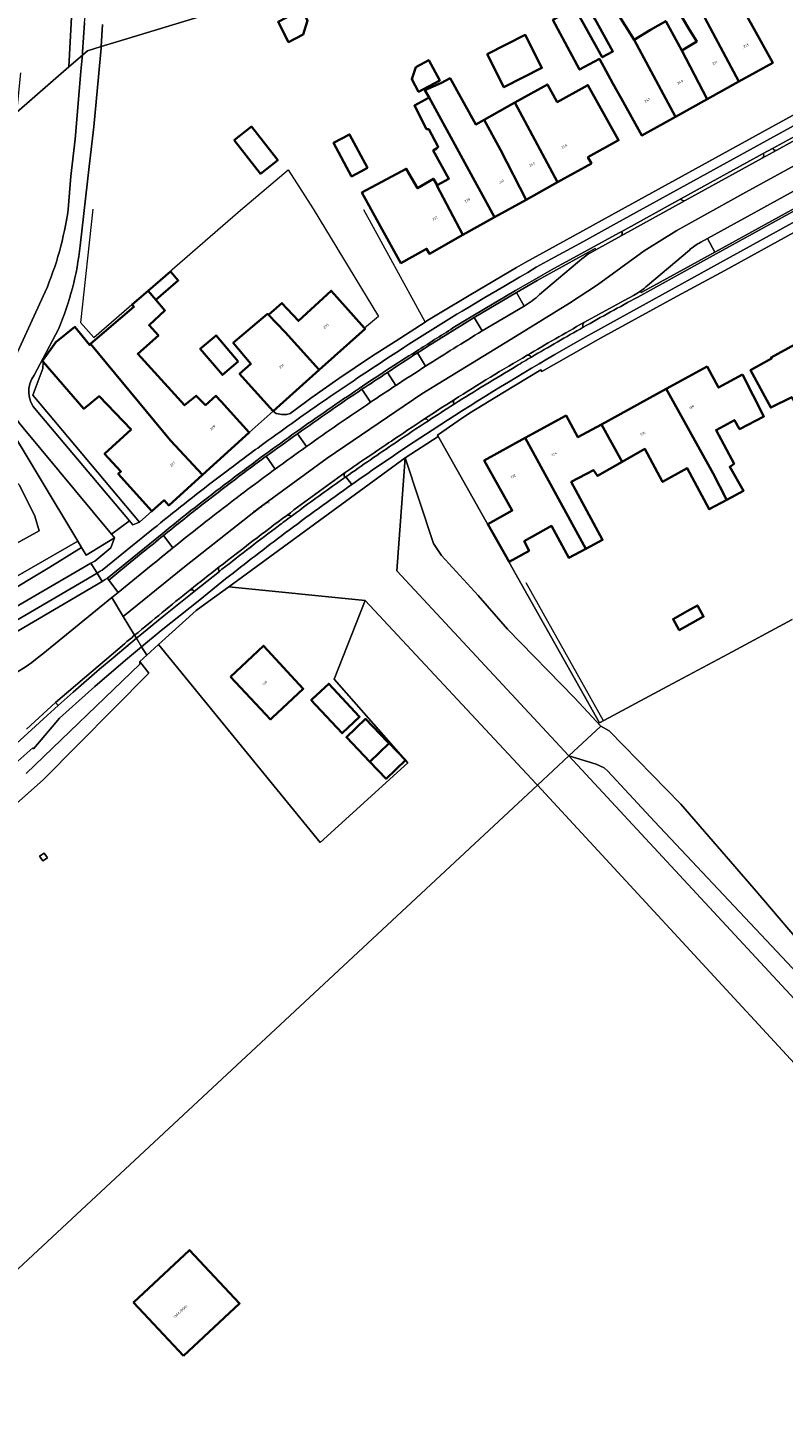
# Model space of a CAD drawing. Header units: metres. Extents: x 197700 to 204338, y 317132 to 325229.
# Tile 341 of 656: x 199346 to 199454, y 320078 to 320276. Entities that reach past the tile are written whole.
import ezdxf
from ezdxf.enums import TextEntityAlignment as Align

# ---------------------------------------------------------------- set-up
doc = ezdxf.new("R2010")
doc.units = ezdxf.units.M
for name, color, linetype, lineweight in [('B-WE-GR-BEPLANTING_CULTUUR_BOSPLANTSOEN-GV', 90, 'Continuous', 18), ('B-WE-GR-BEPLANTING_CULTUUR_HEESTERS-GV', 90, 'Continuous', 18), ('B-WE-GR-BOS_LOOF-GV', 40, 'Continuous', 13), ('B-WE-GR-GROENVOORZIENING-GV', 80, 'Continuous', 18), ('B-WE-IE-TERREINAFSCHEIDING_KUNSTMATIG_HEKWERK-G', 20, 'IE-TERREINAFSCHEIDING-KUNSTMATIG', 18), ('B-WE-KL-ET_HS_LANDELIJK HOOGSPANNINGSNET-GV', 10, 'Continuous', 18), ('B-WE-OG-BEBOUWING-GV', 7, 'Continuous', 35), ('B-WE-OG-BEBOUWING-T18', 10, 'Continuous', 18), ('B-WE-OG-BEBOUWING_SCHUUR-GV', 7, 'Continuous', 35), ('B-WE-OG-TERREIN_CULTUURSCHEIDING-GV', 7, 'Continuous', 18), ('B-WE-OG-TERREIN_ERF-GV', 7, 'Continuous', 18), ('B-WE-OG-TOPOGRAFIE-T18', 10, 'Continuous', 18), ('B-WE-VH-VERHARDING_ASFALT-GV', 252, 'Continuous', 18), ('B-WE-VH-VERHARDING_BETONSTRAATSTEEN-GV', 252, 'Continuous', 18), ('B-WE-VH-VERHARDING_GESLOTEN-GV', 252, 'Continuous', 18), ('B-WE-VH-VERHARDING_STRAATBAKSTEEN-GV', 252, 'Continuous', 18), ('B-WE-VH-VERHARDING_TEGEL-GV', 252, 'Continuous', 18)]:
    doc.layers.add(name, color=color, linetype=linetype, lineweight=lineweight)
doc.styles.add('NLCS-ISO-M200-T18', font='NLCS-ISO.ttf', dxfattribs={"height": 0.36})
doc.linetypes.add('IE-TERREINAFSCHEIDING-KUNSTMATIG', pattern='A,4,[82,NLCS.SHX,S=0.75,R=90,X=0,Y=0],4,-2', length=10)

msp = doc.modelspace()

# ---------------------------------------------------------------- linework, layer by layer
at = {"layer": 'B-WE-GR-BEPLANTING_CULTUUR_BOSPLANTSOEN-GV'}
msp.add_lwpolyline([(199317.845, 320198.517), (199311.195, 320192.478), (199308.484, 320189.767), (199309.184, 320187.635), (199319.13, 320189.721), (199330.553, 320194.443), (199348.009, 320204.074), (199347.416, 320206.151), (199345.206, 320210.603), (199339.615, 320216.576), (199319.816, 320200.307)], close=True, dxfattribs=at)
at = {"layer": 'B-WE-GR-BEPLANTING_CULTUUR_HEESTERS-GV'}
for points in [[(199397.823, 320226.698, 0.0006326), (199394.163, 320224.296)], [(199395.399, 320222.442, -0.0023646), (199399.018, 320224.839)]]:
    msp.add_lwpolyline(points, format="xyb", dxfattribs=at)
for points in [[(199399.018, 320224.839), (199397.823, 320226.698)], [(199394.163, 320224.296), (199395.399, 320222.442)]]:
    msp.add_lwpolyline(points, dxfattribs=at)
at = {"layer": 'B-WE-GR-BOS_LOOF-GV'}
msp.add_lwpolyline([(199305.455, 320061.861), (199419.284, 320167.722), (199419.096, 320167.926), (199394.622, 320194.14), (199390.196, 320182.879), (199400.735, 320170.936), (199388.223, 320159.555), (199365.112, 320187.825), (199363.411, 320186.285), (199362.428, 320185.395), (199362.72, 320185.03), (199363.697, 320183.746), (199348.582, 320168.493), (199340.437, 320161.277), (199333.514, 320155.73), (199322.207, 320149.837), (199315.446, 320146.994), (199309.783, 320141.037), (199281.884, 320114.314), (199265.132, 320099.826), (199251.288, 320084.303), (199246.927, 320063.249)], dxfattribs=at)
msp.add_lwpolyline([(199348.755, 320158.022), (199349.201, 320157.358), (199348.537, 320156.912), (199348.091, 320157.576)], close=True, dxfattribs=at)
at = {"layer": 'B-WE-GR-GROENVOORZIENING-GV'}
msp.add_lwpolyline([(199342.849, 320192.105), (199355.437, 320199.447), (199355.971, 320199.758), (199358.296, 320201.651), (199358.78, 320203.075), (199354.762, 320200.575), (199354.083, 320201.706), (199349.547, 320198.875), (199328.796, 320186.447)], dxfattribs=at)
at = {"layer": 'B-WE-IE-TERREINAFSCHEIDING_KUNSTMATIG_HEKWERK-G'}
for points in [[(199355.681, 320250.018), (199353.952, 320233.847), (199355.855, 320231.697), (199376.793, 320249.886), (199383.644, 320255.663), (199387.199, 320250.096), (199396.524, 320234.686), (199394.566, 320233.044)], [(199394.403, 320250.001), (199403.218, 320233.913)], [(199428.713, 320176.94), (199417.639, 320196.626)], [(199428.321, 320176.15), (199423.775, 320171.941)], [(199419.284, 320167.722), (199423.775, 320171.941)], [(199277.58, 320036.175), (199305.455, 320061.861), (199419.284, 320167.722)]]:
    msp.add_lwpolyline(points, dxfattribs=at)
at = {"layer": 'B-WE-KL-ET_HS_LANDELIJK HOOGSPANNINGSNET-GV'}
msp.add_lwpolyline([(199348.755, 320158.022), (199348.091, 320157.576), (199348.537, 320156.912), (199349.201, 320157.358)], close=True, dxfattribs=at)
at = {"layer": 'B-WE-OG-BEBOUWING-GV'}
for points in [[(199442.127, 320279.44), (199441.987, 320279.369), (199440.621, 320281.618), (199440.262, 320282.405), (199437.867, 320281.014), (199441.041, 320275.662), (199442.047, 320274.013), (199439.93, 320272.732), (199443.549, 320265.76), (199448.095, 320268.277)], [(199431.28, 320265.825), (199434.185, 320260.576), (199438.993, 320263.238), (199433.129, 320274.221), (199429.022, 320280.823), (199426.25, 320279.297), (199427.487, 320277.236), (199430.06, 320272.586), (199428.54, 320271.745), (199425.963, 320276.402), (199424.604, 320278.778), (199421.498, 320277.085), (199425.301, 320269.978), (199428.13, 320271.518), (199430.073, 320268.006)], [(199450.01, 320276.195), (199446.869, 320281.867), (199442.127, 320279.44), (199448.095, 320268.277), (199452.916, 320270.946)], [(199385.799, 320275.023), (199386.414, 320276.989), (199385.579, 320278.587), (199382.179, 320276.811), (199383.689, 320273.92)], [(199443.549, 320265.76), (199439.93, 320272.732), (199437.624, 320276.925), (199435.436, 320275.665), (199433.129, 320274.221), (199438.993, 320263.238)], [(199412.1, 320272.212), (199414.492, 320267.474), (199419.92, 320270.215), (199417.528, 320274.952)], [(199401.875, 320270.355), (199401.306, 320268.625), (199402.274, 320266.812), (199405.299, 320268.428), (199403.738, 320271.351)], [(199413.157, 320248.877), (199417.655, 320251.383), (199413.97, 320258.532), (199411.668, 320262.82), (199410.456, 320262.141), (199406.792, 320268.744), (199405.54, 320268.092), (199403.189, 320267.042), (199403.773, 320265.978)], [(199422.158, 320253.891), (199426.991, 320256.584), (199426.499, 320257.466), (199430.867, 320259.9), (199426.482, 320267.771), (199422.114, 320265.337), (199420.698, 320267.878), (199416.029, 320265.262)], [(199408.629, 320246.354), (199413.157, 320248.877), (199403.773, 320265.978), (199401.689, 320264.834), (199403.414, 320261.46), (199403.721, 320261.492), (199405.1, 320258.937), (199404.831, 320258.719), (199404.384, 320258.447), (199406.613, 320254.385), (199404.924, 320253.458), (199404.874, 320253.418)], [(199422.158, 320253.891), (199416.029, 320265.262), (199411.668, 320262.82), (199413.97, 320258.532), (199417.655, 320251.383)], [(199375.919, 320259.902), (199379.655, 320255.102), (199382.143, 320257.039), (199378.406, 320261.838)], [(199394.968, 320255.934), (199392.404, 320260.735), (199390.134, 320259.523), (199392.699, 320254.721), (199394.02, 320255.427)], [(199394.148, 320252.417), (199396.842, 320247.574), (199399.759, 320242.331), (199403.429, 320244.373), (199403.818, 320243.674), (199408.629, 320246.354), (199404.874, 320253.418), (199404.924, 320253.458), (199404.41, 320254.396), (199402.138, 320253.036), (199400.522, 320255.822)], [(199364.687, 320237.091), (199363.591, 320238.384), (199361.325, 320236.428), (199361.579, 320236.079), (199355.356, 320230.779), (199366.812, 320216.988), (199371.358, 320212.055), (199378.057, 320218.118), (199374.031, 320222.567), (199373.294, 320223.381), (199371.815, 320222.039), (199370.489, 320223.383), (199368.818, 320222.011), (199362.114, 320229.347), (199365.072, 320232.007), (199363.739, 320233.46), (199366.005, 320235.537)], [(199383.212, 320232.461), (199388.064, 320227.069), (199394.64, 320232.961), (199394.566, 320233.044), (199390.636, 320237.43), (199389.783, 320238.382), (199385.111, 320234.068), (199382.74, 320236.616), (199380.798, 320234.948)], [(199381.463, 320221.155), (199388.064, 320227.069), (199383.212, 320232.461), (199380.798, 320234.948), (199380.684, 320235.065), (199375.78, 320230.917), (199378.313, 320227.922), (199376.682, 320226.492), (199377.459, 320225.624)], [(199350.419, 320231.039), (199348.605, 320228.523), (199348.479, 320228.347), (199348.593, 320228.215), (199354.407, 320221.523), (199356.611, 320223.305), (199361.16, 320218.567), (199357.376, 320215.087), (199359.718, 320212.549), (199359.335, 320212.203), (199364.15, 320206.88), (199365.892, 320208.456), (199366.563, 320207.715), (199371.358, 320212.055), (199366.812, 320216.988), (199355.356, 320230.779), (199355.203, 320230.649), (199353.135, 320233.222)], [(199376.469, 320228.273), (199373.314, 320231.994), (199371.063, 320230.086), (199374.219, 320226.365)], [(199467.317, 320216.209), (199465.338, 320219.766), (199462.674, 320224.472), (199458.525, 320232.047), (199452.672, 320228.849), (199452.759, 320228.69), (199449.725, 320227.032), (199452.645, 320221.688), (199455.635, 320223.163), (199458.674, 320217.842), (199462.106, 320219.503), (199464.87, 320214.938)], [(199448.586, 320226.41), (199445.183, 320224.551), (199443.543, 320227.551), (199437.68, 320224.348), (199444.397, 320212.264), (199446.282, 320208.666), (199446.359, 320208.524), (199448.751, 320209.805), (199446.783, 320213.236), (199447.404, 320213.66), (199444.807, 320218.468), (199447.433, 320219.891), (199448.189, 320218.624), (199451.664, 320220.436)], [(199446.359, 320208.524), (199446.282, 320208.666), (199444.397, 320212.264), (199437.68, 320224.348), (199428.428, 320219.292), (199431.395, 320213.935), (199434.632, 320215.779), (199437.171, 320211.072), (199440.679, 320213.041), (199443.828, 320207.169)], [(199431.395, 320213.935), (199428.428, 320219.292), (199425.051, 320217.447), (199423.362, 320220.54), (199417.512, 320217.344), (199426.191, 320201.505), (199428.58, 320202.78), (199424.111, 320211.059), (199427.287, 320212.764), (199427.877, 320211.932)], [(199417.512, 320217.344), (199411.658, 320214.145), (199415.668, 320206.961), (199412.202, 320205.027), (199415.215, 320199.629), (199418.088, 320201.233), (199417.397, 320202.587), (199421.284, 320204.767), (199423.772, 320200.213), (199426.191, 320201.505)], [(199440.666, 320192.584), (199438.66, 320191.466), (199439.542, 320189.883), (199443.028, 320191.826), (199442.146, 320193.409)], [(199375.4, 320183.22), (199381.11, 320177.13), (199381.352, 320177.356), (199385.78, 320181.5), (199380.09, 320187.64)], [(199387.114, 320180.06), (199386.92, 320179.88), (199387.584, 320179.168), (199391.33, 320175.15), (199393.85, 320177.5), (199389.44, 320182.22)], [(199395.31, 320171.072), (199398.075, 320173.729), (199397.855, 320173.915), (199394.691, 320177.206), (199391.948, 320174.569)], [(199398.075, 320173.729), (199395.31, 320171.072), (199397.638, 320168.65), (199400.403, 320171.308)], [(199368.667, 320086.161), (199376.674, 320093.634), (199369.536, 320101.282), (199361.529, 320093.809)]]:
    msp.add_lwpolyline(points, close=True, dxfattribs=at)
at = {"layer": 'B-WE-OG-BEBOUWING_SCHUUR-GV'}
msp.add_lwpolyline([(199364.687, 320237.091), (199367.919, 320239.832), (199366.823, 320241.125), (199363.591, 320238.384)], close=True, dxfattribs=at)
at = {"layer": 'B-WE-OG-TERREIN_CULTUURSCHEIDING-GV'}
for points in [[(199345.357, 320269.523), (199344.77, 320263.84), (199352.279, 320270.381), (199352.826, 320281.043), (199354.249, 320299.648), (199363.694, 320339.83), (199352.285, 320351.11), (199340.269, 320362.722)], [(199352.183, 320249.992), (199352.559, 320254.772), (199353.182, 320260.047), (199353.587, 320265.152), (199353.99, 320269.757), (199354.185, 320271.68), (199354.211, 320272.064), (199352.279, 320270.381), (199344.77, 320263.84), (199343.34, 320250), (199342.796, 320244.73), (199342.387, 320241.128), (199340.485, 320224.369), (199341.016, 320223.483), (199342.307, 320224.976), (199343.455, 320226.479), (199343.811, 320227.062), (199343.85, 320227.195), (199343.893, 320227.328), (199348.904, 320238.22)], [(199328.587, 320188.282), (199353.548, 320202.598), (199342.656, 320220.751)], [(199328.796, 320186.447), (199349.547, 320198.875), (199354.083, 320201.706), (199353.548, 320202.598), (199328.587, 320188.282)], [(199334.695, 320178.217), (199338.765, 320180.372), (199343.38, 320182.971), (199346.164, 320184.668), (199346.954, 320185.249), (199347.758, 320185.855), (199348.563, 320186.474), (199358.405, 320194.533), (199358.62, 320194.709), (199359.306, 320195.266), (199357.98, 320197.044), (199357.792, 320197.296), (199357.473, 320197.109), (199357.019, 320196.842), (199330.553, 320181.303)], [(199255.89, 320142.097), (199255.82, 320140.693), (199258.31, 320140.644), (199263.195, 320140.712), (199285.75, 320141.874), (199290.888, 320142.297), (199296.01, 320142.989), (199304.087, 320144.524), (199315.446, 320146.994), (199322.207, 320149.837), (199333.514, 320155.73), (199340.437, 320161.277), (199348.582, 320168.493), (199363.697, 320183.746), (199362.72, 320185.03), (199362.428, 320185.395), (199362.413, 320185.031), (199346.154, 320169.405)], [(199340.831, 320170.095), (199349.165, 320177.695), (199350.737, 320179.104), (199350.35, 320179.522), (199346.234, 320175.745)]]:
    msp.add_lwpolyline(points, dxfattribs=at)
for points in [[(199363.694, 320339.83), (199354.249, 320299.648), (199352.826, 320281.043), (199352.279, 320270.381), (199354.211, 320272.064), (199354.24, 320272.486), (199354.527, 320276.675), (199355.67, 320287.294), (199356.884, 320297.199), (199358.937, 320307.314), (199361.706, 320320.101), (199364.163, 320332.122), (199365.528, 320338.017)], [(199344.592, 320220.388), (199342.763, 320220.773), (199342.656, 320220.751), (199353.548, 320202.598), (199354.083, 320201.706), (199354.762, 320200.575), (199358.78, 320203.075), (199358.708, 320203.197), (199358.366, 320203.609), (199345.738, 320218.815), (199345.12, 320219.569)], [(199317.845, 320198.517), (199319.816, 320200.307), (199339.615, 320216.576), (199345.206, 320210.603), (199347.416, 320206.151), (199348.009, 320204.074), (199330.553, 320194.443), (199319.13, 320189.721), (199309.184, 320187.635), (199308.484, 320189.767), (199311.195, 320192.478)]]:
    msp.add_lwpolyline(points, close=True, dxfattribs=at)
msp.add_lwpolyline([(199348.904, 320238.22, 0.0633404), (199352.183, 320249.992)], format="xyb", dxfattribs=at)
at = {"layer": 'B-WE-OG-TERREIN_ERF-GV'}
for points in [[(199458.694, 320324.122), (199453.651, 320321.357), (199448.544, 320318.559), (199443.647, 320315.877), (199438.848, 320313.248), (199433.632, 320310.391), (199427.959, 320307.285), (199422.399, 320304.24), (199416.395, 320300.951), (199410.564, 320297.757), (199405.283, 320294.862), (199400.055, 320291.994), (199394.986, 320289.211), (199389.473, 320286.183), (199377.176, 320279.421), (199359.12, 320273.93), (199356.902, 320273.274), (199356.893, 320273.107), (199356.49, 320268.954), (199355.835, 320261.797), (199355.152, 320256.116), (199353.881, 320244.817)], [(199429.022, 320280.823), (199433.129, 320274.221), (199435.436, 320275.665), (199437.624, 320276.925), (199439.93, 320272.732), (199442.047, 320274.013), (199441.041, 320275.662), (199437.867, 320281.014)], [(199357.069, 320276.424), (199356.902, 320273.274), (199359.12, 320273.93), (199377.176, 320279.421)], [(199450.01, 320276.195), (199452.916, 320270.946), (199448.095, 320268.277), (199443.549, 320265.76), (199438.993, 320263.238), (199434.185, 320260.576), (199431.28, 320265.825), (199430.073, 320268.006), (199428.13, 320271.518), (199425.301, 320269.978), (199421.498, 320277.085)], [(199425.963, 320276.402), (199428.54, 320271.745), (199430.06, 320272.586), (199427.487, 320277.236)], [(199405.131, 320235.082), (199409.773, 320237.864), (199416.296, 320241.705), (199417.616, 320242.445), (199424.379, 320246.196), (199429.915, 320249.243), (199478.193, 320275.758)], [(199473.311, 320256.27), (199446.053, 320241.292), (199439.263, 320237.597), (199428.271, 320231.622), (199419.907, 320226.843), (199419.768, 320227.088), (199414.309, 320223.777), (199409.57, 320220.885), (199407.952, 320219.809), (199404.976, 320217.762), (199428.132, 320176.629), (199437.213, 320181.491), (199446.485, 320186.449), (199455.72, 320191.39)], [(199347.599, 320221.295), (199360.933, 320205.502), (199361.435, 320204.908), (199362.395, 320205.323), (199347.111, 320223.48), (199348.557, 320227.285), (199348.593, 320228.215), (199348.479, 320228.347), (199348.605, 320228.523), (199350.419, 320231.039), (199353.135, 320233.222), (199355.203, 320230.649), (199355.356, 320230.779), (199361.579, 320236.079), (199361.325, 320236.428), (199363.591, 320238.384), (199364.687, 320237.091), (199366.005, 320235.537), (199363.739, 320233.46), (199365.072, 320232.007), (199362.114, 320229.347), (199368.818, 320222.011), (199370.489, 320223.383), (199371.815, 320222.039), (199373.294, 320223.381), (199374.031, 320222.567), (199378.057, 320218.118), (199381.463, 320221.155), (199381.935, 320220.858), (199382.735, 320220.709), (199383.436, 320220.71), (199383.936, 320220.86), (199384.636, 320221.361), (199386.885, 320223.015), (199390.883, 320225.821), (199395.532, 320228.979), (199398.931, 320231.134), (199403.218, 320233.913)], [(199350.781, 320232.916), (199347.303, 320226.319)], [(199455.635, 320223.163), (199452.645, 320221.688), (199449.725, 320227.032), (199452.759, 320228.69), (199452.672, 320228.849), (199458.525, 320232.047)], [(199455.72, 320191.39), (199446.485, 320186.449), (199437.213, 320181.491), (199428.132, 320176.629), (199404.976, 320217.762), (199405.067, 320217.542), (199400.354, 320214.518), (199404.423, 320202.257), (199405.575, 320200.556), (199410.786, 320194.855), (199414.996, 320190.003), (199424.564, 320180.201), (199428.321, 320176.15), (199429.523, 320175.5), (199439.793, 320164.997), (199450.265, 320152.893), (199458.783, 320142.889)], [(199423.775, 320171.941), (199419.284, 320167.722), (199503.673, 320076.343), (199506.169, 320071.942), (199505.719, 320067.027), (199502.984, 320063.164), (199500.108, 320060.458), (199504.171, 320056.139), (199509.06, 320060.695), (199518.396, 320060.271), (199530.047, 320048.144), (199550.009, 320067.322), (199544.153, 320073.417), (199543.203, 320072.504), (199537.699, 320067.216), (199532.49, 320062.311)], [(199525.405, 320062.542), (199484.447, 320106.471), (199469.918, 320122.226), (199457.843, 320135.18), (199423.775, 320171.941)], [(199459.541, 320137.534), (199435.994, 320162.541), (199429.331, 320169.743), (199428.83, 320170.193), (199427.678, 320170.743), (199423.775, 320171.941), (199457.843, 320135.18)], [(199503.673, 320076.343), (199419.284, 320167.722), (199305.455, 320061.861)]]:
    msp.add_lwpolyline(points, dxfattribs=at)
for points in [[(199385.579, 320278.587), (199386.414, 320276.989), (199385.799, 320275.023), (199383.689, 320273.92), (199382.179, 320276.811)], [(199412.1, 320272.212), (199417.528, 320274.952), (199419.92, 320270.215), (199414.492, 320267.474)], [(199405.299, 320268.428), (199402.274, 320266.812), (199401.306, 320268.625), (199401.875, 320270.355), (199403.738, 320271.351)], [(199413.157, 320248.877), (199408.629, 320246.354), (199403.818, 320243.674), (199403.429, 320244.373), (199399.759, 320242.331), (199396.842, 320247.574), (199394.148, 320252.417), (199400.522, 320255.822), (199402.138, 320253.036), (199404.41, 320254.396), (199404.924, 320253.458), (199406.613, 320254.385), (199404.384, 320258.447), (199404.831, 320258.719), (199405.1, 320258.937), (199403.721, 320261.492), (199403.414, 320261.46), (199401.689, 320264.834), (199403.773, 320265.978), (199403.189, 320267.042), (199405.54, 320268.092), (199406.792, 320268.744), (199410.456, 320262.141), (199411.668, 320262.82), (199416.029, 320265.262), (199420.698, 320267.878), (199422.114, 320265.337), (199426.482, 320267.771), (199430.867, 320259.9), (199426.499, 320257.466), (199426.991, 320256.584), (199422.158, 320253.891), (199417.655, 320251.383)], [(199375.919, 320259.902), (199378.406, 320261.838), (199382.143, 320257.039), (199379.655, 320255.102)], [(199394.968, 320255.934), (199394.02, 320255.427), (199392.699, 320254.721), (199390.134, 320259.523), (199392.404, 320260.735)], [(199381.463, 320221.155), (199377.459, 320225.624), (199376.682, 320226.492), (199378.313, 320227.922), (199375.78, 320230.917), (199380.684, 320235.065), (199380.798, 320234.948), (199382.74, 320236.616), (199385.111, 320234.068), (199389.783, 320238.382), (199390.636, 320237.43), (199394.566, 320233.044), (199394.64, 320232.961), (199388.064, 320227.069)], [(199376.469, 320228.273), (199374.219, 320226.365), (199371.063, 320230.086), (199373.314, 320231.994)], [(199362.395, 320205.323), (199364.15, 320206.88), (199359.335, 320212.203), (199359.718, 320212.549), (199357.376, 320215.087), (199361.16, 320218.567), (199356.611, 320223.305), (199354.407, 320221.523), (199348.593, 320228.215), (199348.557, 320227.285), (199347.111, 320223.48)], [(199437.68, 320224.348), (199443.543, 320227.551), (199445.183, 320224.551), (199448.586, 320226.41), (199451.664, 320220.436), (199448.189, 320218.624), (199447.433, 320219.891), (199444.807, 320218.468), (199447.404, 320213.66), (199446.783, 320213.236), (199448.751, 320209.805), (199446.359, 320208.524), (199443.828, 320207.169), (199440.679, 320213.041), (199437.171, 320211.072), (199434.632, 320215.779), (199431.395, 320213.935), (199427.877, 320211.932), (199427.287, 320212.764), (199424.111, 320211.059), (199428.58, 320202.78), (199426.191, 320201.505), (199423.772, 320200.213), (199421.284, 320204.767), (199417.397, 320202.587), (199418.088, 320201.233), (199415.215, 320199.629), (199412.202, 320205.027), (199415.668, 320206.961), (199411.658, 320214.145), (199417.512, 320217.344), (199423.362, 320220.54), (199425.051, 320217.447), (199428.428, 320219.292)], [(199419.284, 320167.722), (199423.775, 320171.941), (199399.175, 320198.349), (199400.354, 320214.518), (199375.137, 320196.083), (199394.622, 320194.14), (199419.096, 320167.926)], [(199428.321, 320176.15), (199424.564, 320180.201), (199414.996, 320190.003), (199410.786, 320194.855), (199405.575, 320200.556), (199404.423, 320202.257), (199400.354, 320214.518), (199399.175, 320198.349), (199423.775, 320171.941)], [(199372.219, 320193.956), (199370.488, 320192.694), (199365.112, 320187.825), (199388.223, 320159.555), (199400.735, 320170.936), (199390.196, 320182.879), (199394.622, 320194.14), (199375.137, 320196.083)], [(199442.146, 320193.409), (199443.028, 320191.826), (199439.542, 320189.883), (199438.66, 320191.466), (199440.666, 320192.584)], [(199381.352, 320177.356), (199381.11, 320177.13), (199375.4, 320183.22), (199380.09, 320187.64), (199385.78, 320181.5)], [(199386.92, 320179.88), (199387.114, 320180.06), (199389.44, 320182.22), (199393.85, 320177.5), (199391.33, 320175.15), (199387.584, 320179.168)], [(199391.948, 320174.569), (199394.691, 320177.206), (199397.855, 320173.915), (199398.075, 320173.729), (199400.403, 320171.308), (199397.638, 320168.65), (199395.31, 320171.072)], [(199459.941, 320137.584), (199460.191, 320137.886), (199460.24, 320138.286), (199459.035, 320142.39), (199458.783, 320142.889), (199450.265, 320152.893), (199439.793, 320164.997), (199429.523, 320175.5), (199428.321, 320176.15), (199423.775, 320171.941), (199427.678, 320170.743), (199428.83, 320170.193), (199429.331, 320169.743), (199435.994, 320162.541), (199459.541, 320137.534)], [(199369.536, 320101.282), (199376.674, 320093.634), (199368.667, 320086.161), (199361.529, 320093.809)]]:
    msp.add_lwpolyline(points, close=True, dxfattribs=at)
for points in [[(199353.881, 320244.817, -0.0751224), (199350.781, 320232.916)], [(199403.218, 320233.913, -0.0018396), (199405.131, 320235.082)], [(199347.303, 320226.319, 0.3634603), (199347.599, 320221.295)]]:
    msp.add_lwpolyline(points, format="xyb", dxfattribs=at)
at = {"layer": 'B-WE-VH-VERHARDING_ASFALT-GV'}
for points in [[(199354.527, 320276.675), (199354.24, 320272.486), (199354.211, 320272.064), (199354.93, 320272.69), (199356.902, 320273.274), (199357.069, 320276.424)], [(199364.064, 320199.129), (199359.306, 320195.266), (199358.62, 320194.709), (199358.405, 320194.533), (199360.038, 320191.844), (199368.792, 320198.913), (199379.627, 320207.453), (199389.225, 320214.441), (199402.767, 320223.662), (199415.512, 320231.467), (199423.865, 320236.617), (199427.88, 320239.216), (199434.551, 320244.071), (199439.186, 320246.99), (199449.081, 320252.487), (199481.271, 320270.102), (199479.752, 320272.894), (199474.252, 320269.871), (199472.147, 320268.714), (199466.782, 320265.766), (199458.003, 320260.941), (199453.506, 320258.47)], [(199480.856, 320266.007), (199483.053, 320266.826), (199481.271, 320270.102), (199449.081, 320252.487), (199439.186, 320246.99), (199434.551, 320244.071), (199427.88, 320239.216), (199423.865, 320236.617), (199415.512, 320231.467), (199402.767, 320223.662), (199389.225, 320214.441), (199379.627, 320207.453), (199368.792, 320198.913), (199360.038, 320191.844), (199361.671, 320189.155)], [(199443.607, 320245.847), (199459.269, 320254.453), (199459.338, 320254.491), (199469.698, 320260.181), (199479.149, 320265.372)], [(199453.506, 320258.47), (199451.394, 320257.309), (199440.42, 320251.278), (199431.238, 320246.232), (199427.637, 320244.253)], [(199442.616, 320245.315), (199443.607, 320245.847)], [(199435.023, 320239.145), (199440.998, 320244.186)], [(199425.006, 320242.402), (199419.588, 320237.836)], [(199425.897, 320233.826), (199425.915, 320233.836), (199431.677, 320236.993), (199432.991, 320237.711)], [(199417.389, 320236.193), (199411.36, 320232.633)], [(199361.671, 320189.155), (199360.038, 320191.844), (199358.405, 320194.533), (199348.563, 320186.474), (199347.758, 320185.855), (199346.954, 320185.249), (199346.164, 320184.668), (199343.38, 320182.971), (199338.765, 320180.372), (199334.695, 320178.217)], [(199346.234, 320175.745), (199350.35, 320179.522), (199350.363, 320179.534), (199356.404, 320184.683), (199360.209, 320187.936)]]:
    msp.add_lwpolyline(points, dxfattribs=at)
for points in [[(199440.998, 320244.186, -0.0637748), (199442.616, 320245.315)], [(199427.637, 320244.253, 0.0622187), (199425.006, 320242.402)], [(199433.999, 320238.333, 0.0310936), (199435.023, 320239.145)], [(199419.588, 320237.836, -0.0539872), (199417.389, 320236.193)], [(199432.991, 320237.711, 0.028098), (199433.999, 320238.333)], [(199417.803, 320229.154, -0.004834), (199425.897, 320233.826)], [(199411.36, 320232.633, 0.0053468), (199403.286, 320227.599)], [(199407.363, 320222.811, -0.0098413), (199417.803, 320229.154)], [(199403.286, 320227.599, 0.0027403), (199399.018, 320224.839)], [(199399.018, 320224.839, 0.0023646), (199395.399, 320222.442)], [(199395.399, 320222.442, 0.0057294), (199386.236, 320216.11)], [(199403.112, 320220.063, -0.0040488), (199407.363, 320222.811)], [(199398.405, 320216.902, -0.0045497), (199403.112, 320220.063)], [(199386.236, 320216.11, 0.0033241), (199381.785, 320212.9)], [(199391.802, 320212.396, -0.0070046), (199398.405, 320216.902)], [(199379.835, 320211.466, 0.0064689), (199371.867, 320205.393)], [(199381.785, 320212.9, 0.0015075), (199379.835, 320211.466)], [(199383.425, 320206.278, -0.0090857), (199391.802, 320212.396)], [(199371.867, 320205.393, 0.0037835), (199367.149, 320201.643)], [(199373.775, 320198.914, -0.0058353), (199383.425, 320206.278)], [(199367.149, 320201.643, 0.0025974), (199364.064, 320199.129)], [(199369.581, 320195.601, -0.0024812), (199373.775, 320198.914)], [(199361.671, 320189.155, -0.0049243), (199369.581, 320195.601)], [(199360.209, 320187.936, -0.0012105), (199361.671, 320189.155)]]:
    msp.add_lwpolyline(points, format="xyb", dxfattribs=at)
at = {"layer": 'B-WE-VH-VERHARDING_BETONSTRAATSTEEN-GV'}
for points in [[(199452.897, 320258.722), (199451.559, 320257.987)], [(199451.394, 320257.309), (199453.506, 320258.47)], [(199431.238, 320246.232), (199440.42, 320251.278)], [(199439.776, 320251.513), (199431.354, 320246.869)], [(199433.999, 320238.333), (199434.12, 320238.109), (199435.338, 320238.779), (199444.647, 320243.901), (199443.607, 320245.847), (199442.616, 320245.315)], [(199427.637, 320244.253), (199427.538, 320244.42), (199419.212, 320239.845), (199416.284, 320238.122), (199416.272, 320238.115), (199417.389, 320236.193)], [(199440.998, 320244.186), (199435.023, 320239.145)], [(199419.588, 320237.836), (199425.006, 320242.402)], [(199411.36, 320232.633), (199410.236, 320234.555), (199410.224, 320234.548), (199406.093, 320232.002)], [(199425.915, 320233.836), (199425.897, 320233.826)], [(199402.115, 320229.501), (199403.286, 320227.599)], [(199386.236, 320216.11), (199384.962, 320217.935)], [(199380.49, 320214.732), (199381.785, 320212.9)], [(199367.149, 320201.643), (199365.786, 320203.393)], [(199362.92, 320201.069), (199359.687, 320198.448), (199357.98, 320197.044), (199359.306, 320195.266), (199364.064, 320199.129)], [(199370.206, 320195.397), (199373.789, 320198.276)]]:
    msp.add_lwpolyline(points, dxfattribs=at)
for points in [[(199453.506, 320258.47, -0.3736052), (199452.897, 320258.722)], [(199451.559, 320257.987, -0.418471), (199451.394, 320257.309)], [(199440.42, 320251.278, -0.3827471), (199439.776, 320251.513)], [(199431.354, 320246.869, -0.3522631), (199431.238, 320246.232)], [(199442.616, 320245.315, 0.0637748), (199440.998, 320244.186)], [(199425.006, 320242.402, -0.0622187), (199427.637, 320244.253)], [(199435.023, 320239.145, -0.0310936), (199433.999, 320238.333)], [(199417.389, 320236.193, 0.0539872), (199419.588, 320237.836)], [(199425.897, 320233.826, 0.004834), (199417.803, 320229.154)], [(199418.405, 320228.899, -0.0041072), (199425.836, 320233.177)], [(199425.836, 320233.177, -0.3889686), (199425.915, 320233.836)], [(199406.093, 320232.002, 0.0042883), (199402.115, 320229.501)], [(199403.286, 320227.599, -0.0053468), (199411.36, 320232.633)], [(199417.803, 320229.154, -0.3939039), (199418.405, 320228.899)], [(199407.363, 320222.811, 0.0040488), (199403.112, 320220.063)], [(199403.677, 320219.81, -0.0034034), (199407.372, 320222.192)], [(199407.372, 320222.192, -0.3634405), (199407.363, 320222.811)], [(199403.112, 320220.063, -0.354791), (199403.677, 320219.81)], [(199384.962, 320217.935, 0.0024726), (199380.49, 320214.732)], [(199381.785, 320212.9, -0.0033241), (199386.236, 320216.11)], [(199391.802, 320212.396, 0.0090857), (199383.425, 320206.278)], [(199390.388, 320210.741, -0.0009207), (199391.755, 320211.705)], [(199391.755, 320211.705, -0.4041685), (199391.802, 320212.396)], [(199384.049, 320206.127, -0.0051763), (199390.388, 320210.741)], [(199383.425, 320206.278, -0.3657447), (199384.049, 320206.127)], [(199365.786, 320203.393, 0.0015248), (199362.92, 320201.069)], [(199364.064, 320199.129, -0.0025974), (199367.149, 320201.643)], [(199373.775, 320198.914, 0.0024812), (199369.581, 320195.601)], [(199373.789, 320198.276, -0.3732233), (199373.775, 320198.914)], [(199369.581, 320195.601, -0.4189563), (199370.206, 320195.397)]]:
    msp.add_lwpolyline(points, format="xyb", dxfattribs=at)
at = {"layer": 'B-WE-VH-VERHARDING_GESLOTEN-GV'}
for points in [[(199356.902, 320273.274), (199354.93, 320272.69), (199354.211, 320272.064), (199354.185, 320271.68), (199353.99, 320269.757), (199353.587, 320265.152), (199353.182, 320260.047), (199352.559, 320254.772), (199352.183, 320249.992)], [(199353.881, 320244.817), (199355.152, 320256.116), (199355.835, 320261.797), (199356.49, 320268.954), (199356.893, 320273.107), (199356.902, 320273.274)], [(199348.904, 320238.22), (199343.893, 320227.328), (199343.85, 320227.195), (199343.811, 320227.062)], [(199347.303, 320226.319), (199350.781, 320232.916)], [(199344.592, 320220.388), (199345.12, 320219.569), (199345.738, 320218.815), (199358.366, 320203.609), (199360.933, 320205.502), (199347.599, 320221.295)]]:
    msp.add_lwpolyline(points, dxfattribs=at)
for points in [[(199352.183, 320249.992, -0.0633404), (199348.904, 320238.22)], [(199350.781, 320232.916, 0.0751224), (199353.881, 320244.817)], [(199347.599, 320221.295, -0.3634603), (199347.303, 320226.319)]]:
    msp.add_lwpolyline(points, format="xyb", dxfattribs=at)
at = {"layer": 'B-WE-VH-VERHARDING_STRAATBAKSTEEN-GV'}
for points in [[(199444.731, 320243.947), (199458.94, 320251.749), (199460.42, 320252.571), (199459.338, 320254.491), (199459.269, 320254.453), (199443.607, 320245.847), (199444.647, 320243.901)], [(199410.236, 320234.555), (199411.36, 320232.633), (199417.389, 320236.193), (199416.272, 320238.115)]]:
    msp.add_lwpolyline(points, close=True, dxfattribs=at)
for points in [[(199402.115, 320229.501, 0.0046966), (199397.823, 320226.698)], [(199399.018, 320224.839, -0.0027403), (199403.286, 320227.599)], [(199394.163, 320224.296, 0.0045546), (199389.534, 320221.146)], [(199389.534, 320221.146, 0.0035812), (199384.966, 320217.938)], [(199386.236, 320216.11, -0.0057294), (199395.399, 320222.442)], [(199380.49, 320214.732, 0.0053044), (199375.356, 320210.893)], [(199371.867, 320205.393, -0.0064689), (199379.835, 320211.466)], [(199379.835, 320211.466, -0.0015075), (199381.785, 320212.9)], [(199375.356, 320210.893, 0.0030377), (199370.711, 320207.319)], [(199370.711, 320207.319, 0.0041151), (199365.786, 320203.393)], [(199367.149, 320201.643, -0.0037835), (199371.867, 320205.393)]]:
    msp.add_lwpolyline(points, format="xyb", dxfattribs=at)
for points in [[(199403.286, 320227.599), (199402.115, 320229.501)], [(199397.823, 320226.698), (199399.018, 320224.839)], [(199395.399, 320222.442), (199394.163, 320224.296)], [(199384.966, 320217.938), (199384.962, 320217.935), (199386.236, 320216.11)], [(199381.785, 320212.9), (199380.49, 320214.732)], [(199365.786, 320203.393), (199367.149, 320201.643)]]:
    msp.add_lwpolyline(points, dxfattribs=at)
at = {"layer": 'B-WE-VH-VERHARDING_TEGEL-GV'}
for points in [[(199409.298, 320235.951), (199411.75, 320237.403), (199414.454, 320238.996), (199416.691, 320240.31), (199417.895, 320241.012), (199419.111, 320241.734), (199420.162, 320242.323), (199421.209, 320242.892), (199425.872, 320245.428), (199430.578, 320248.048), (199478.842, 320274.566), (199478.193, 320275.758), (199429.915, 320249.243), (199424.379, 320246.196), (199417.616, 320242.445), (199416.296, 320241.705), (199409.773, 320237.864), (199405.131, 320235.082)], [(199478.842, 320274.566), (199430.578, 320248.048), (199425.872, 320245.428), (199421.209, 320242.892), (199420.162, 320242.323), (199419.111, 320241.734), (199417.895, 320241.012), (199416.691, 320240.31), (199414.454, 320238.996), (199411.75, 320237.403), (199409.298, 320235.951)], [(199433.627, 320237.488), (199444.83, 320243.647), (199460.434, 320252.226), (199472.053, 320258.658), (199483.305, 320264.888), (199483.927, 320265.223), (199483.792, 320265.468), (199483.364, 320265.232), (199480.691, 320263.756), (199470.882, 320258.381), (199470.732, 320258.298), (199460.42, 320252.571), (199458.94, 320251.749), (199444.731, 320243.947), (199444.647, 320243.901), (199435.338, 320238.779), (199434.12, 320238.109)], [(199407.196, 320233.069), (199410.035, 320234.802), (199416.121, 320238.4), (199418.799, 320239.955), (199421.632, 320241.551), (199423.363, 320242.506), (199426.935, 320244.457), (199430.938, 320246.637), (199431.354, 320246.869), (199439.776, 320251.513), (199451.559, 320257.987), (199452.897, 320258.722), (199458.115, 320261.589)], [(199458.115, 320261.589), (199452.897, 320258.722)], [(199453.506, 320258.47), (199458.003, 320260.941)], [(199445.452, 320242.417), (199471.651, 320256.847), (199472.702, 320257.426), (199472.053, 320258.658), (199460.434, 320252.226), (199444.83, 320243.647), (199433.627, 320237.488)], [(199372.219, 320193.956), (199375.137, 320196.083), (199400.354, 320214.518), (199405.067, 320217.542), (199404.976, 320217.762), (199407.952, 320219.809), (199409.57, 320220.885), (199414.309, 320223.777), (199419.768, 320227.088), (199419.907, 320226.843), (199428.271, 320231.622), (199439.263, 320237.597), (199446.053, 320241.292), (199473.311, 320256.27), (199472.702, 320257.426), (199471.651, 320256.847), (199445.452, 320242.417), (199426.952, 320232.214), (199425.355, 320231.325), (199421.751, 320229.25)], [(199451.559, 320257.987), (199439.776, 320251.513)], [(199440.42, 320251.278), (199451.394, 320257.309)], [(199431.354, 320246.869), (199430.938, 320246.637), (199426.935, 320244.457), (199423.363, 320242.506), (199421.632, 320241.551), (199418.799, 320239.955), (199416.121, 320238.4), (199410.035, 320234.802), (199407.196, 320233.069)], [(199406.093, 320232.002), (199410.224, 320234.548), (199410.236, 320234.555), (199416.272, 320238.115), (199416.284, 320238.122), (199419.212, 320239.845), (199427.538, 320244.42), (199427.637, 320244.253), (199431.238, 320246.232)], [(199421.751, 320229.25), (199425.355, 320231.325), (199426.952, 320232.214), (199445.452, 320242.417)], [(199432.991, 320237.711), (199431.677, 320236.993), (199425.915, 320233.836)], [(199434.12, 320238.109), (199433.999, 320238.333)], [(199403.218, 320233.913), (199398.931, 320231.134), (199395.532, 320228.979), (199390.883, 320225.821), (199386.885, 320223.015), (199384.636, 320221.361), (199383.936, 320220.86), (199383.436, 320220.71), (199382.735, 320220.709), (199381.935, 320220.858), (199381.463, 320221.155), (199378.057, 320218.118)], [(199378.057, 320218.118), (199371.358, 320212.055), (199366.563, 320207.715), (199365.892, 320208.456), (199364.15, 320206.88), (199362.395, 320205.323), (199361.435, 320204.908), (199360.933, 320205.502), (199358.366, 320203.609), (199358.708, 320203.197), (199358.78, 320203.075), (199358.296, 320201.651), (199355.971, 320199.758), (199355.437, 320199.447), (199356.297, 320198.021), (199356.752, 320198.287), (199357.045, 320198.458), (199361.353, 320201.972)], [(199384.962, 320217.935), (199384.966, 320217.938)], [(199404.233, 320218.482), (199400.705, 320216.158)], [(199400.705, 320216.158), (199404.233, 320218.482)], [(199391.755, 320211.705), (199391.868, 320211.785)], [(199392.739, 320210.701), (199391.868, 320211.785), (199391.755, 320211.705)], [(199391.868, 320211.785), (199392.739, 320210.701)], [(199361.353, 320201.972), (199357.045, 320198.458), (199356.752, 320198.287), (199356.297, 320198.021), (199357.019, 320196.842), (199357.473, 320197.109), (199357.792, 320197.296), (199365.612, 320203.65)], [(199365.612, 320203.65), (199357.792, 320197.296), (199357.98, 320197.044), (199359.687, 320198.448), (199362.92, 320201.069)], [(199343.437, 320190.499), (199356.297, 320198.021), (199355.437, 320199.447), (199342.849, 320192.105)], [(199330.553, 320181.303), (199357.019, 320196.842), (199356.297, 320198.021), (199343.437, 320190.499), (199333.666, 320185.67), (199333.755, 320185.535), (199331.171, 320184.008)], [(199374.166, 320198.579), (199373.789, 320198.276), (199370.206, 320195.397), (199369.654, 320194.953), (199365.853, 320191.933), (199362.408, 320189.115), (199361.935, 320188.719), (199362.678, 320187.49), (199365.494, 320189.836), (199370.976, 320194.209), (199374.693, 320197.205)], [(199373.789, 320198.276), (199374.166, 320198.579)], [(199361.671, 320189.155), (199361.935, 320188.719), (199362.408, 320189.115), (199365.853, 320191.933), (199369.654, 320194.953), (199370.206, 320195.397)], [(199374.693, 320197.205), (199370.976, 320194.209), (199365.494, 320189.836), (199362.678, 320187.49), (199363.411, 320186.285), (199365.112, 320187.825), (199370.488, 320192.694), (199372.219, 320193.956)], [(199344.13, 320170.39), (199347.098, 320173.06), (199347.209, 320172.914), (199347.767, 320173.581), (199350.925, 320177.285), (199353.705, 320179.772), (199355.994, 320181.817), (199360.384, 320185.579), (199362.678, 320187.49), (199361.935, 320188.719), (199358.585, 320185.916), (199356.667, 320184.299), (199352.892, 320181.036), (199350.737, 320179.104), (199349.165, 320177.695), (199340.831, 320170.095)], [(199346.154, 320169.405), (199362.413, 320185.031), (199362.428, 320185.395), (199363.411, 320186.285), (199362.678, 320187.49), (199360.384, 320185.579), (199355.994, 320181.817), (199353.705, 320179.772), (199350.925, 320177.285), (199347.767, 320173.581), (199347.209, 320172.914), (199347.098, 320173.06), (199344.13, 320170.39)], [(199350.35, 320179.522), (199350.737, 320179.104), (199352.892, 320181.036), (199356.667, 320184.299), (199358.585, 320185.916), (199361.935, 320188.719), (199361.671, 320189.155)], [(199360.209, 320187.936), (199356.404, 320184.683), (199350.363, 320179.534), (199350.35, 320179.522)]]:
    msp.add_lwpolyline(points, dxfattribs=at)
for points in [[(199452.897, 320258.722, 0.3736052), (199453.506, 320258.47)], [(199451.394, 320257.309, 0.418471), (199451.559, 320257.987)], [(199439.776, 320251.513, 0.3827471), (199440.42, 320251.278)], [(199431.238, 320246.232, 0.3522631), (199431.354, 320246.869)], [(199433.627, 320237.488, 0.0042969), (199425.836, 320233.177)], [(199425.836, 320233.177, -0.0042969), (199433.627, 320237.488)], [(199433.999, 320238.333, -0.028098), (199432.991, 320237.711)], [(199409.298, 320235.951, 0.0109753), (199397.142, 320228.282)], [(199397.142, 320228.282, -0.0109753), (199409.298, 320235.951)], [(199405.131, 320235.082, 0.0018396), (199403.218, 320233.913)], [(199407.196, 320233.069, -0.0008497), (199401.946, 320229.72)], [(199401.946, 320229.72, 0.0008497), (199407.196, 320233.069)], [(199425.836, 320233.177, 0.0041072), (199418.405, 320228.899)], [(199425.915, 320233.836, 0.3889686), (199425.836, 320233.177)], [(199402.115, 320229.501, -0.0042883), (199406.093, 320232.002)], [(199401.946, 320229.72, 0.0065696), (199397.705, 320227.035)], [(199397.705, 320227.035, -0.0065696), (199401.946, 320229.72)], [(199397.823, 320226.698, -0.0046966), (199402.115, 320229.501)], [(199421.751, 320229.25, 0.0135975), (199404.233, 320218.482)], [(199404.233, 320218.482, -0.0135975), (199421.751, 320229.25)], [(199417.803, 320229.154, 0.0098413), (199407.363, 320222.811)], [(199418.405, 320228.899, 0.3939039), (199417.803, 320229.154)], [(199397.142, 320228.282, 0.0022059), (199393.052, 320225.577)], [(199393.052, 320225.577, -0.0022059), (199397.142, 320228.282)], [(199397.705, 320227.035, 0.0018196), (199393.776, 320224.41)], [(199393.776, 320224.41, -0.0018196), (199397.705, 320227.035)], [(199407.372, 320222.192, -0.0056947), (199416.253, 320227.629)], [(199416.253, 320227.629, 0.0056947), (199407.372, 320222.192)], [(199416.253, 320227.629, -0.0010961), (199418.405, 320228.899)], [(199418.405, 320228.899, 0.0010961), (199416.253, 320227.629)], [(199393.052, 320225.577, 0.0033006), (199388.534, 320222.508)], [(199388.534, 320222.508, -0.0033006), (199393.052, 320225.577)], [(199394.163, 320224.296, -0.0006326), (199397.823, 320226.698)], [(199393.776, 320224.41, 0.0035306), (199389.358, 320221.41)], [(199389.358, 320221.41, -0.0035306), (199393.776, 320224.41)], [(199389.534, 320221.146, -0.0045546), (199394.163, 320224.296)], [(199388.534, 320222.508, 0.0040305), (199384.146, 320219.42)], [(199384.146, 320219.42, -0.0040305), (199388.534, 320222.508)], [(199389.358, 320221.41, 0.003147), (199384.733, 320218.166)], [(199384.733, 320218.166, -0.003147), (199389.358, 320221.41)], [(199384.966, 320217.938, -0.0035812), (199389.534, 320221.146)], [(199407.372, 320222.192, 0.0034034), (199403.677, 320219.81)], [(199407.363, 320222.811, 0.3634405), (199407.372, 320222.192)], [(199384.146, 320219.42, 0.0027116), (199379.59, 320216.139)], [(199379.59, 320216.139, -0.0027116), (199384.146, 320219.42)], [(199403.112, 320220.063, 0.0045497), (199398.405, 320216.902)], [(199398.959, 320216.662, -0.0044013), (199403.677, 320219.81)], [(199403.677, 320219.81, 0.0044013), (199398.959, 320216.662)], [(199403.677, 320219.81, 0.354791), (199403.112, 320220.063)], [(199384.733, 320218.166, 0.0035097), (199380.299, 320214.969)], [(199380.299, 320214.969, -0.0035097), (199384.733, 320218.166)], [(199380.49, 320214.732, -0.0024726), (199384.962, 320217.935)], [(199379.59, 320216.139, 0.0038463), (199374.541, 320212.386)], [(199374.541, 320212.386, -0.0038463), (199379.59, 320216.139)], [(199398.405, 320216.902, 0.0070046), (199391.802, 320212.396)], [(199391.868, 320211.785, -0.0047336), (199398.959, 320216.662)], [(199398.959, 320216.662, 0.0047336), (199391.868, 320211.785)], [(199400.705, 320216.158, 0.0065815), (199392.739, 320210.701)], [(199392.739, 320210.701, -0.0065815), (199400.705, 320216.158)], [(199380.299, 320214.969, 0.0038532), (199375.096, 320211.093)], [(199375.096, 320211.093, -0.0038532), (199380.299, 320214.969)], [(199375.356, 320210.893, -0.0053044), (199380.49, 320214.732)], [(199374.541, 320212.386, 0.0039362), (199369.949, 320208.854)], [(199369.949, 320208.854, -0.0039362), (199374.541, 320212.386)], [(199391.755, 320211.705, 0.0009207), (199390.388, 320210.741)], [(199391.802, 320212.396, 0.4041685), (199391.755, 320211.705)], [(199375.096, 320211.093, 0.0109763), (199365.612, 320203.65)], [(199365.612, 320203.65, -0.0109763), (199375.096, 320211.093)], [(199370.711, 320207.319, -0.0030377), (199375.356, 320210.893)], [(199392.739, 320210.701, 0.008025), (199383.225, 320203.768)], [(199383.225, 320203.768, -0.008025), (199392.739, 320210.701)], [(199390.388, 320210.741, 0.0051763), (199384.049, 320206.127)], [(199369.949, 320208.854, 0.0041434), (199365.38, 320205.213)], [(199365.38, 320205.213, -0.0041434), (199369.949, 320208.854)], [(199365.786, 320203.393, -0.0041151), (199370.711, 320207.319)], [(199383.425, 320206.278, 0.0058353), (199373.775, 320198.914)], [(199382.272, 320204.798, -0.0017104), (199384.049, 320206.127)], [(199384.049, 320206.127, 0.0017104), (199382.272, 320204.798)], [(199384.049, 320206.127, 0.3657447), (199383.425, 320206.278)], [(199365.38, 320205.213, 0.00136), (199361.353, 320201.972)], [(199361.353, 320201.972, -0.00136), (199365.38, 320205.213)], [(199362.92, 320201.069, -0.0015248), (199365.786, 320203.393)], [(199374.166, 320198.579, -0.0056394), (199382.272, 320204.798)], [(199382.272, 320204.798, 0.0056394), (199374.166, 320198.579)], [(199383.225, 320203.768, 0.0061684), (199374.693, 320197.205)], [(199374.693, 320197.205, -0.0061684), (199383.225, 320203.768)], [(199373.775, 320198.914, 0.3732233), (199373.789, 320198.276)], [(199369.581, 320195.601, 0.0049243), (199361.671, 320189.155)], [(199370.206, 320195.397, 0.4189563), (199369.581, 320195.601)], [(199361.671, 320189.155, 0.0012105), (199360.209, 320187.936)]]:
    msp.add_lwpolyline(points, format="xyb", dxfattribs=at)

# ---------------------------------------------------------------- texts
at = {"layer": 'B-WE-OG-BEBOUWING-T18', "style": 'NLCS-ISO-M200-T18'}
for s, rotation, p in [('253', 28.9, (199449.05, 320273.378)), ('251', 28.9, (199444.619, 320270.924)), ('249', 28.9, (199439.685, 320268.193)), ('247', 28.9, (199435.002, 320265.6)), ('245', 29.1, (199423.139, 320259.016)), ('243', 29.1, (199418.504, 320256.435)), ('241', 29.1, (199414.12, 320253.993)), ('239', 29.1, (199409.257, 320251.283)), ('237', 29.1, (199404.622, 320248.701)), ('233', 41.8, (199389.047, 320233.321)), ('231', 41.8, (199382.673, 320227.61)), ('138', 28.6, (199441.289, 320221.762)), ('229', 42.1, (199372.848, 320218.799)), ('136', 28.6, (199434.325, 320217.956)), ('134', 28.6, (199421.663, 320215.054)), ('227', 42.1, (199367.101, 320213.597)), ('132', 28.6, (199415.811, 320211.856)), ('130', 43.3, (199380.287, 320182.329)), ('130A/BG01', 43, (199368.219, 320092.503))]:
    msp.add_text(s, height=0.36, rotation=rotation, dxfattribs=at).set_placement(p, align=Align.MIDDLE)
at = {"layer": 'B-WE-OG-TOPOGRAFIE-T18', "style": 'NLCS-ISO-M200-T18'}
msp.add_text('Rukkerweg', height=0.36, rotation=36.5, dxfattribs=at).set_placement((199379.791, 320207.483), align=Align.MIDDLE)

doc.saveas('drawing.dxf')
